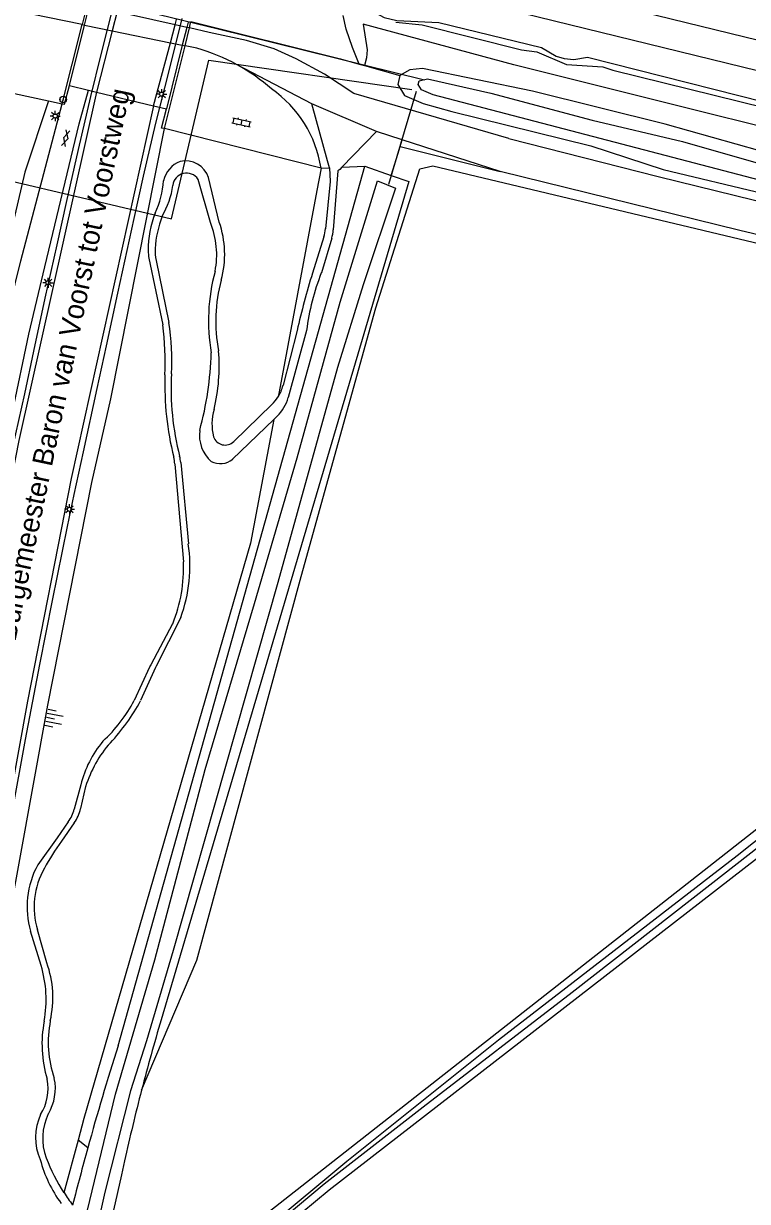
# Model space of a CAD drawing. Extents: x 128999 to 131010, y 395498 to 399007.
# Drawn here: x 129374.7 to 129463.5, y 397806.9 to 397951.4 of the extents above; entities that cross this region are included whole.
import ezdxf

# ---------------------------------------------------------------- set-up
doc = ezdxf.new("R2010")
doc.units = 0
for name, color, linetype in [('gg-afsc-hekwerk', 7, 'Continuous'), ('gg-anno-openbare ruimte label', 7, 'Continuous'), ('gg-aspt-spoorlijn', 7, 'Continuous'), ('gg-knt-BGT kruinlijn', 7, 'Continuous'), ('gg-knt-bovenkant onderkant talud', 7, 'Continuous'), ('gg-knt-bronhoudergrens', 7, 'Continuous'), ('gg-knt-onverhard', 7, 'Continuous'), ('gg-knt-verharding', 7, 'Continuous'), ('gg-knt-verharding niveau 01', 7, 'Continuous'), ('gg-kntw-bovenkant insteek waterloop', 7, 'Continuous'), ('gg-kntw-waterlijn', 7, 'Continuous'), ('gg-kwrk-duiker nz buis', 7, 'Continuous'), ('gg-kwrk-kunstwerk niveau 01', 7, 'Continuous'), ('gt-grn-groengrens', 7, 'Continuous'), ('gt-knt-geleideconstructie', 7, 'Continuous'), ('gt-symb-gesloten verharding', 7, 'Continuous'), ('gt-symb-hoogtemerk', 7, 'Continuous'), ('gt-symb-klinker verharding', 7, 'Continuous'), ('gt-symb-lichtmast', 7, 'Continuous'), ('gt-symb-talud symbool', 7, 'Continuous'), ('gx-grn-maaiveld', 7, 'Continuous')]:
    doc.layers.add(name, color=color, linetype=linetype)

# ---------------------------------------------------------------- blocks, each defined once
blk = doc.blocks.new('gt0-LMAST')
at = {"layer": 'gt-symb-lichtmast'}
for p, q in [((-0.18, 0.17), (-0.45, 0.44)), ((-0.01, 0.25), (-0.01, 0.62)), ((0.17, 0.17), (0.44, 0.44)), ((-0.26, 0), (-0.63, 0)), ((-0.18, -0.18), (-0.45, -0.45)), ((-0.01, -0.25), (-0.01, -0.63)), ((0.44, -0.45), (0.17, -0.18)), ((0.24, 0), (0.62, 0))]:
    blk.add_line(p, q, dxfattribs=at)
blk.add_circle((-0.01, 0), 0.25, dxfattribs=at)
blk = doc.blocks.new('gt0-HMERK')
at = {"layer": 'gt-symb-hoogtemerk'}
blk.add_circle((0, 0), 0.4, dxfattribs=at)
blk.add_text('N.A.P', height=0.2, dxfattribs=at).set_placement((-0.35, -0.1))
blk = doc.blocks.new('gt0-GESVH1')
at = {"layer": 'gt-symb-gesloten verharding'}
for p, q in [((-0.99, -0.26), (0.01, 0.24)), ((0.01, -0.26), (-0.99, 0.24)), ((0.01, 0.24), (1.01, -0.26)), ((1.01, 0.24), (0.01, -0.26))]:
    blk.add_line(p, q, dxfattribs=at)
blk = doc.blocks.new('gt0-TALUD_1')
at = {"layer": 'gt-symb-talud symbool'}
for p, q in [((-1, -1), (-1, 0)), ((-0.5, -2), (-0.5, 0)), ((0, -1), (0, 0)), ((0.5, -2), (0.5, 0)), ((1, -1), (1, 0))]:
    blk.add_line(p, q, dxfattribs=at)
blk = doc.blocks.new('gt0-KL1')
at = {"layer": 'gt-symb-klinker verharding'}
for p, q in [((-1.15, 0.3), (1.15, 0.3)), ((-1, -0.3), (-1, 0.3)), ((-0.5, 0.3), (-0.5, 0.45)), ((0, -0.3), (0, 0.3)), ((0.5, 0.3), (0.5, 0.45)), ((1, -0.3), (1, 0.3)), ((-1.15, -0.3), (1.15, -0.3)), ((-0.5, -0.45), (-0.5, -0.3)), ((0.5, -0.45), (0.5, -0.3))]:
    blk.add_line(p, q, dxfattribs=at)

msp = doc.modelspace()

# ---------------------------------------------------------------- linework, layer by layer
at = {"layer": 'gg-afsc-hekwerk'}
msp.add_lwpolyline([(129000, 398050.98), (129026.75, 398044.3), (129058.79, 398036.4), (129076.43, 398031.95), (129105.9, 398024.61), (129127.13, 398019.34), (129158.72, 398011.43), (129179.22, 398006.28), (129198.65, 398001.39), (129226.84, 397994.33), (129312.79, 397972.29), (129322.74, 397969.88), (129330.1, 397968), (129347.21, 397963.49), (129348.9, 397969.61), (129359.83, 397966.8), (129358.33, 397960.73), (129362.77, 397959.6), (129381.21, 397955.04), (129398.57, 397950.82), (129409.17, 397948.19), (129423.88, 397944.55)], dxfattribs=at)
at = {"layer": 'gg-aspt-spoorlijn'}
for points in [[(129000, 398063.21), (129752.7, 397878.97), (130646.71, 397660.45), (130774.08, 397629.42), (130829.88, 397615.68), (130921.62, 397593.27), (130961.83, 397583.35), (131000, 397574.06)], [(129000, 398059.31), (129062.68, 398043.93), (129180.21, 398015.32), (129384.51, 397965.22), (129415.58, 397957.75), (129526.6, 397930.53), (129638.2, 397903.31), (130162.26, 397775.1), (130285.4, 397745.09), (130471.89, 397699.43), (130595.37, 397669.33), (130844.82, 397608.38), (130947.58, 397583.19), (131000, 397570.44)]]:
    msp.add_lwpolyline(points, dxfattribs=at)
at = {"layer": 'gg-knt-BGT kruinlijn'}
for p, q in [((129414.29, 397950.78), (129413.9, 397952.42)), ((129415.06, 397948.51), (129414.29, 397950.78)), ((129420.38, 397951.6), (129423.59, 397951.29)), ((129423.59, 397951.29), (129435.81, 397948.23)), ((129415.86, 397946.48), (129415.06, 397948.51)), ((129435.81, 397948.23), (129437.67, 397947.96)), ((129437.67, 397947.96), (129441.31, 397946.44)), ((129441.31, 397946.44), (129445.77, 397946.13)), ((129445.77, 397946.13), (129447.02, 397945.74)), ((129447.02, 397945.74), (129465.76, 397941.12))]:
    msp.add_line(p, q, dxfattribs=at)
for points in [[(129377.74, 397941.96), (129374.84, 397933.2), (129369.7, 397911.41), (129363.82, 397882.03), (129357.92, 397849.67), (129353.08, 397821.81), (129352.44, 397817.56)], [(129369.95, 397823.54), (129372.37, 397838.73), (129377.66, 397867.81), (129383.04, 397895.15), (129385.37, 397905.41), (129391.98, 397938.59)]]:
    msp.add_lwpolyline(points, dxfattribs=at)
at = {"layer": 'gg-knt-bovenkant onderkant talud'}
for p, q in [((129381.86, 397951.32), (129375.64, 397952.59)), ((129381.86, 397951.32), (129382.16, 397951.26)), ((129382.16, 397951.26), (129385.56, 397950.56)), ((129385.56, 397950.56), (129392.69, 397949.09)), ((129392.69, 397949.09), (129394.16, 397948.79)), ((129394.16, 397948.79), (129394.49, 397948.72)), ((129395.95, 397948.43), (129394.49, 397948.72)), ((129365.84, 397944.56), (129377.74, 397941.96)), ((129377.74, 397941.96), (129379.39, 397941.6)), ((129411.19, 397933.72), (129391.98, 397938.59)), ((129411.19, 397933.72), (129410.67, 397930.96)), ((129410.67, 397930.96), (129405.91, 397905.61)), ((129381.36, 397814.44), (129379.63, 397807.98))]:
    msp.add_line(p, q, dxfattribs=at)
msp.add_lwpolyline([(129405.39, 397902.87), (129402.53, 397887.67), (129382.06, 397817.07), (129381.36, 397814.44)], dxfattribs=at)
for centre, radius, start, end in [((129389.3, 397925.37), 24, 61.101, 73.9224), ((129389.3, 397925.37), 24, 48.7779, 61.1032), ((129396.87, 397931.51), 14.49, 8.7771, 55.2974)]:
    msp.add_arc(centre, radius, start, end, dxfattribs=at)
at = {"layer": 'gg-knt-bronhoudergrens'}
msp.add_line((129404.08, 397805.12), (129530.89, 397904.54), dxfattribs=at)
for points in [[(129389.16, 397820.56), (129395.94, 397836.51), (129408.77, 397883.61), (129417.9, 397916.55), (129423.32, 397933.61), (129424.91, 397934.01), (129500.98, 397915.89), (129522.61, 397910.88)], [(129405.49, 397802.78), (129412.2, 397808.34), (129464.79, 397849.07), (129524.7, 397895.07), (129530.29, 397898.71), (129535.01, 397900.91), (129538.78, 397901.74), (129543.3, 397901.82)]]:
    msp.add_lwpolyline(points, dxfattribs=at)
at = {"layer": 'gg-knt-onverhard'}
for p, q in [((129394.71, 397950.98), (129393.28, 397951.3)), ((129395.03, 397950.91), (129394.71, 397950.98)), ((129410.07, 397941.59), (129400.9, 397946.38)), ((129418, 397938.19), (129410.07, 397941.59)), ((129418, 397938.19), (129413.74, 397933.83)), ((129421.16, 397937.18), (129418, 397938.19)), ((129433.19, 397933.3), (129421.16, 397937.18)), ((129413.27, 397933.36), (129412.69, 397926.15)), ((129397.62, 397927.03), (129396.09, 397932.33)), ((129398.7, 397927.08), (129397.39, 397932.55)), ((129411.54, 397925.28), (129410.14, 397920.82)), ((129412.5, 397925.11), (129411.23, 397920.85)), ((129390.06, 397922.64), (129391.76, 397914.48)), ((129390.94, 397922.39), (129392.5, 397914.75)), ((129408.25, 397913.77), (129406.53, 397907.06)), ((129409.42, 397913.79), (129407.16, 397905.55)), ((129405.16, 397904.7), (129400.48, 397900.17)), ((129405.39, 397902.87), (129400.34, 397897.99)), ((129405.82, 397903.28), (129405.39, 397902.87)), ((129393.24, 397897.4), (129394.3, 397885.4)), ((129393.97, 397897.57), (129394.9, 397887.6)), ((129393.96, 397878.57), (129390.96, 397872.61)), ((129392.97, 397877.8), (129390.28, 397872.77)), ((129390.14, 397872.49), (129388.25, 397868.38)), ((129390.87, 397872.42), (129389.04, 397868.36)), ((129381.69, 397858.04), (129380.89, 397855.06)), ((129382.29, 397857.81), (129381.66, 397855.11)), ((129380.16, 397853.48), (129378.81, 397851.54)), ((129380.89, 397853.37), (129379.32, 397851.12)), ((129378.81, 397851.54), (129376.41, 397848.22)), ((129376.82, 397835.88), (129375.54, 397840.07)), ((129377.53, 397836.2), (129376.37, 397840.23))]:
    msp.add_line(p, q, dxfattribs=at)
for points in [[(129393.28, 397951.3), (129387.78, 397952.54), (129386.16, 397952.91)], [(129434.26, 397937.36), (129415.2, 397942.85), (129411.61, 397945.24), (129408.14, 397947.11), (129405.43, 397948.35), (129402.02, 397949.37), (129397.44, 397950.36), (129395.03, 397950.91)], [(129412.23, 397933.76), (129411.99, 397934.61), (129410.07, 397941.59)], [(129434.26, 397937.36), (129452.58, 397932.69), (129501.72, 397920.63), (129555.52, 397908.4), (129621.16, 397892.67), (129708.01, 397871.58), (129789.66, 397851.37), (129885.46, 397828.57), (129970.78, 397807.24), (130000.5, 397799.63)], [(129412.23, 397933.76), (129412.32, 397932.08), (129411.74, 397926.28)], [(129413.74, 397933.83), (129413.48, 397933.55), (129413.27, 397933.36)], [(129538.18, 397908.19), (129462.61, 397926.04), (129433.19, 397933.3)]]:
    msp.add_lwpolyline(points, dxfattribs=at)
for centre, radius, start, end in [((129395.15, 397931.37), 3.41, 111.7613, 166.5406), ((129394.54, 397931.6), 3, 18.3618, 102.4979), ((129394.67, 397931.44), 1.67, 32.0205, 174.7729), ((129380.93, 397932.87), 10.94, 334.6997, 356.2846), ((129382.68, 397933.07), 10.43, 329.7532, 351.8841), ((129402.75, 397923.63), 12.78, 159.0751, 180.1773), ((129404.49, 397922.94), 13.7, 159.1702, 176.1982), ((129387.85, 397923.08), 10.53, 348.8453, 22.001), ((129387.3, 397923.15), 12.06, 344.6841, 19.048), ((129406.81, 397926.77), 4.95, 342.587, 354.3506), ((129407.71, 397926.54), 5, 343.3871, 355.4473), ((129395.05, 397923.62), 5.08, 180.2932, 191.0441), ((129395.74, 397923.51), 4.93, 176.0541, 193.1218), ((129420.17, 397915), 22.8, 164.6326, 189.9964), ((129417.83, 397914.94), 19.56, 165.108, 190.7295), ((129515.97, 397888.59), 110.63, 163.0645, 166.844), ((129438.86, 397910), 29.69, 158.5607, 172.6613), ((129355.1, 397909.77), 36.96, 357.7601, 7.32), ((129363.01, 397910.07), 29.86, 356.9471, 9.0209), ((129375.85, 397909.42), 22.84, 346.4705, 4.7029), ((129357.15, 397912.22), 40.58, 344.7288, 358.3457), ((129425.74, 397906.63), 32.96, 176.7873, 194.5273), ((129428.7, 397907.13), 36.69, 178.1339, 194.0043), ((129401.66, 397908.31), 5.03, 327.6073, 345.5643), ((129401.68, 397908.3), 5.01, 314.0466, 327.539), ((129402.34, 397906.87), 5, 314.0596, 344.7123), ((129404.07, 397902.31), 6.27, 163.606, 194.3615), ((129400.56, 397900.92), 4.3, 171.8918, 228.3297), ((129399.41, 397901.22), 1.49, 198.3091, 315.3542), ((129388.27, 397897.05), 4.98, 4.0529, 14.0231), ((129389.06, 397897.12), 4.93, 5.2756, 14.6331), ((129398.81, 397899.9), 2.45, 243.1197, 308.7473), ((129377.1, 397884.87), 18, 339.4891, 8.7246), ((129376.01, 397884.68), 18.31, 337.9456, 2.2751), ((129394.61, 397870.46), 4.91, 151.8651, 155.4987), ((129394.81, 397870.67), 4.31, 153.2295, 156.0525), ((129371.85, 397876.99), 18.52, 312.7338, 332.2955), ((129366.73, 397880.47), 25.39, 317.0843, 331.4909), ((129394.56, 397854.82), 13.27, 139.8419, 165.9954), ((129396.13, 397853.55), 14.48, 138.2678, 162.9096), ((129376.07, 397856.34), 4.99, 325.0107, 345.075), ((129376.8, 397856.23), 5, 325.0861, 346.995), ((129404.68, 397832.82), 31.27, 144.1911, 151.4028), ((129385.82, 397843.08), 10.72, 151.3948, 196.3449), ((129385.61, 397843.01), 9.65, 150.3067, 196.7636), ((129365.65, 397831.92), 12.62, 346.985, 19.829), ((129362.77, 397831.65), 14.67, 349.7577, 16.7542), ((129391.7, 397826.2), 14.77, 168.9089, 196.8481), ((129391.47, 397826.46), 13.77, 169.0341, 198.8212), ((129371.77, 397820.75), 5.91, 327.3859, 11.4145), ((129372.46, 397820.77), 6.11, 329.2922, 11.7107), ((129383.03, 397814.75), 6.89, 155.8788, 203.1668), ((129383.8, 397814.67), 6.79, 153.9202, 200.7252), ((129392.24, 397816.17), 16.07, 194.8825, 216.2713), ((129399.56, 397820.81), 23.71, 201.131, 212.7669), ((129399.41, 397820.72), 23.52, 212.7693, 217.2857)]:
    msp.add_arc(centre, radius, start, end, dxfattribs=at)
at = {"layer": 'gg-knt-verharding'}
for points in [[(129357.64, 397817.49), (129358.32, 397821.71), (129363.37, 397852.42), (129367.46, 397875.11), (129371.28, 397894.21), (129375.33, 397913.34), (129377.27, 397921.58), (129381.51, 397939.14), (129382.64, 397943.29)], [(129383.63, 397943.05), (129374.09, 397900.3), (129368.05, 397869.63), (129362.73, 397840.37), (129359.08, 397817.42)], [(129354.54, 397817.42), (129360.28, 397852.9), (129364.47, 397875.68), (129368.22, 397894.81), (129372.27, 397914.02), (129374.32, 397922.33), (129379.39, 397941.6)], [(129390.63, 397941.35), (129380.53, 397895.64), (129375.15, 397868.29), (129369.85, 397839.16), (129367.65, 397825.38)]]:
    msp.add_lwpolyline(points, dxfattribs=at)
at = {"layer": 'gg-knt-verharding niveau 01'}
for p, q in [((129386.16, 397952.91), (129385.56, 397950.56)), ((129393.28, 397951.3), (129393.46, 397951.96)), ((129385.56, 397950.56), (129383.63, 397943.05)), ((129392.69, 397949.09), (129393.28, 397951.3)), ((129390.63, 397941.35), (129392.69, 397949.09))]:
    msp.add_line(p, q, dxfattribs=at)
at = {"layer": 'gg-kntw-bovenkant insteek waterloop'}
for p, q in [((129416.55, 397933.94), (129419.81, 397932.8)), ((129419.81, 397932.8), (129421.96, 397932.05)), ((129387.06, 397811.88), (129386.68, 397810.19)), ((129386.68, 397810.19), (129385.17, 397803.48))]:
    msp.add_line(p, q, dxfattribs=at)
msp.add_lwpolyline([(129427.26, 397940.67), (129444.3, 397936.43), (129453.18, 397933.55), (129465.53, 397930.58), (129481.86, 397926.5), (129504.22, 397920.92), (129515.58, 397917.88), (129527.24, 397915.42), (129551.91, 397910.57), (129574.64, 397904.73), (129590.04, 397900.71), (129602.6, 397897.56), (129781.57, 397855.07), (129869.49, 397833.51), (129912.01, 397823.13), (129962.64, 397810.72)], dxfattribs=at)
for centre, radius, start, end in [((129649.9, 397752.82), 269.4, 163.5285, 165.4356), ((129718.03, 397720.78), 348.05, 162.4044, 164.5528), ((129650.47, 397752.74), 269.97, 165.4491, 167.346), ((129727.5, 397718.33), 357.83, 164.5786, 165.7415)]:
    msp.add_arc(centre, radius, start, end, dxfattribs=at)
at = {"layer": 'gg-kntw-waterlijn'}
for points in [[(129381.37, 397801.11), (129385.95, 397820.08), (129390.8, 397836.55), (129396.97, 397859.93), (129403.04, 397880.27), (129408.25, 397898.16), (129413.53, 397917.26), (129418.14, 397932.17)], [(129418.14, 397932.17), (129420.33, 397931.26), (129416.35, 397919.4), (129413.2, 397909.24), (129405.87, 397882.88), (129393.05, 397837.72), (129389.78, 397826.62), (129387.8, 397820.5), (129384.64, 397808.04), (129381.95, 397795.84)], [(129474.72, 397859.22), (129462.27, 397849.32), (129433, 397826.71), (129414.36, 397811.83), (129404.57, 397803.66), (129404.8, 397803.38), (129411.58, 397809.05), (129423.72, 397818.5), (129442.01, 397832.58), (129459.3, 397846.06), (129476.13, 397859.19)]]:
    msp.add_lwpolyline(points, dxfattribs=at)
at = {"layer": 'gg-kwrk-duiker nz buis'}
msp.add_line((129422.86, 397943.11), (129419.46, 397931.71), dxfattribs=at)
msp.add_lwpolyline([(129352.84, 397937.78), (129361.23, 397934.92), (129392.82, 397927.48), (129397.41, 397946.95), (129422.32, 397943.36)], dxfattribs=at)
at = {"layer": 'gg-kwrk-kunstwerk niveau 01'}
for p, q in [((129382.47, 397953.77), (129381.86, 397951.32)), ((129382.16, 397951.26), (129382.77, 397953.7)), ((129379.39, 397941.6), (129381.86, 397951.32)), ((129380.29, 397943.86), (129382.16, 397951.26)), ((129394.71, 397950.98), (129394.16, 397948.79)), ((129394.49, 397948.72), (129395.03, 397950.91)), ((129394.87, 397951.62), (129394.71, 397950.98)), ((129395.03, 397950.91), (129395.18, 397951.54)), ((129391.98, 397938.59), (129394.49, 397948.72)), ((129394.16, 397948.79), (129392.2, 397940.97)), ((129380.29, 397943.86), (129382.64, 397943.29)), ((129382.64, 397943.29), (129383.63, 397943.05)), ((129383.63, 397943.05), (129390.63, 397941.35)), ((129390.63, 397941.35), (129392.2, 397940.97))]:
    msp.add_line(p, q, dxfattribs=at)
for points in [[(129379.39, 397941.6), (129379.7, 397941.54), (129380.29, 397943.86)], [(129391.98, 397938.59), (129391.61, 397938.63), (129392.2, 397940.97)]]:
    msp.add_lwpolyline(points, dxfattribs=at)
at = {"layer": 'gt-grn-groengrens'}
for p, q in [((129420.66, 397935.54), (129420.92, 397936.38)), ((129420.92, 397936.38), (129421.16, 397937.18)), ((129420.92, 397936.38), (129433.19, 397933.3)), ((129419.81, 397932.8), (129420.66, 397935.54)), ((129411.19, 397933.72), (129412.23, 397933.76)), ((129413.74, 397933.83), (129416.55, 397933.94)), ((129382.56, 397813.49), (129381.36, 397814.44))]:
    msp.add_line(p, q, dxfattribs=at)
at = {"layer": 'gt-knt-geleideconstructie'}
for points in [[(129356.06, 397799.62), (129357.5, 397810.15), (129358.41, 397816.82), (129359.61, 397824.69), (129360.62, 397831.32), (129362.24, 397840.5), (129363.37, 397847.08), (129365.16, 397857.58), (129366.16, 397862.82), (129367.4, 397869.37), (129368.64, 397875.92), (129369.88, 397882.47), (129371.47, 397890.35), (129373.36, 397899.47), (129374.81, 397906.02), (129375.91, 397911.23), (129377.31, 397917.77), (129378.8, 397924.28), (129379.94, 397929.49), (129381.41, 397935.99), (129382.94, 397942.5), (129384.21, 397947.65), (129387.16, 397959.33)], [(129394.12, 397952.09), (129392.51, 397945.65), (129390.88, 397939.23), (129389.37, 397932.71), (129388.21, 397927.53), (129387.07, 397922.3), (129386.22, 397918.37), (129384.8, 397911.9), (129383.65, 397906.67), (129381.98, 397898.88), (129380.83, 397893.65), (129380.04, 397889.74), (129378.19, 397880.64), (129376.64, 397872.79), (129374.88, 397863.6), (129373.2, 397854.39), (129372.31, 397849.18), (129371.17, 397842.6), (129369.63, 397833.41), (129368.64, 397826.84), (129367.91, 397821.55), (129366.54, 397812.37), (129365.36, 397804.42)]]:
    msp.add_lwpolyline(points, dxfattribs=at)
at = {"layer": 'gx-grn-maaiveld'}
for p, q in [((129415.86, 397946.48), (129416.51, 397946.3)), ((129416.51, 397946.3), (129420.86, 397945.06)), ((129411.15, 397914.68), (129416.55, 397933.94)), ((129421.96, 397932.05), (129416.44, 397913.38)), ((129386.27, 397826), (129411.15, 397914.68)), ((129416.44, 397913.38), (129391.56, 397829.2))]:
    msp.add_line(p, q, dxfattribs=at)
for points in [[(129399.3, 397957.84), (129400.16, 397957.36), (129401.07, 397957.18), (129402.95, 397957.37), (129409.69, 397955.72), (129415.99, 397953.78), (129418.95, 397952.19), (129420.51, 397951.82), (129425.65, 397951.56), (129438.26, 397948.51), (129440.05, 397947.44), (129441.03, 397947.15), (129442.22, 397947.03), (129443.92, 397947.32), (129471.71, 397940.28)], [(129395.22, 397951.69), (129413.58, 397947.13), (129415.86, 397946.48)], [(129539.1, 397919.65), (129537.33, 397920.02), (129531.64, 397921.74), (129487.95, 397933.13), (129434.88, 397946.4), (129416.37, 397951.36), (129416.86, 397948.23), (129416.77, 397947.25), (129416.51, 397946.3)], [(129539.1, 397919.65), (129536.29, 397918.91), (129530.38, 397919.74), (129517.3, 397922.92), (129484.4, 397930.69), (129465.08, 397935.84), (129453.43, 397939.1), (129437.17, 397943.17), (129423.66, 397945.95), (129422.09, 397945.78), (129420.86, 397945.06)], [(129420.86, 397945.06), (129420.64, 397943.96), (129421.43, 397942.64), (129423.75, 397941.64), (129427.26, 397940.67)], [(129814.41, 397848.18), (129602.93, 397898.92), (129571.91, 397906.58), (129551.31, 397912.52), (129544.7, 397913.86), (129535.38, 397915.56), (129513.44, 397920.03), (129492.73, 397924.98), (129424.95, 397942.7), (129423.51, 397943.32), (129423.12, 397943.99), (129423.23, 397944.42), (129424.28, 397944.65)], [(129424.28, 397944.65), (129432.03, 397942.92), (129444.48, 397939.61), (129455.56, 397936.99), (129472.88, 397932.02), (129497.4, 397926.13), (129516.31, 397921.7), (129533.27, 397917.85), (129537.07, 397917.56), (129541.82, 397918.19), (129547.19, 397917.43), (129557.35, 397914.88), (129571.57, 397911.13), (129585.04, 397907.78), (129604.05, 397903.48), (129886.45, 397834.04)]]:
    msp.add_lwpolyline(points, dxfattribs=at)

# ---------------------------------------------------------------- block references
at = {"layer": 'gt-symb-gesloten verharding', "rotation": 75.22727603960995}
msp.add_blockref('gt0-GESVH1', (129379.83, 397937.38), dxfattribs=at)
at = {"layer": 'gt-symb-hoogtemerk'}
msp.add_blockref('gt0-HMERK', (129379.53, 397942.13), dxfattribs=at)
at = {"layer": 'gt-symb-klinker verharding', "rotation": -12.298855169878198}
msp.add_blockref('gt0-KL1', (129401.44, 397939.33), dxfattribs=at)
at = {"layer": 'gt-symb-lichtmast'}
for p in [(129391.64, 397942.78), (129378.56, 397940.1), (129377.68, 397919.64), (129380.32, 397891.84)]:
    msp.add_blockref('gt0-LMAST', p, dxfattribs=at)
at = {"layer": 'gt-symb-talud symbool', "xscale": 0.9998049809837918, "yscale": 0.9998049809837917, "rotation": 78.86988891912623}
msp.add_blockref('gt0-TALUD_1', (129377.48, 397866.3), dxfattribs=at)

# ---------------------------------------------------------------- texts
at = {"layer": 'gg-anno-openbare ruimte label'}
msp.add_text('Burgemeester Baron van Voorst tot Voorstweg', height=2.5, rotation=78.2, dxfattribs=at).set_placement((129373.65, 397875.52))

doc.saveas('drawing.dxf')
